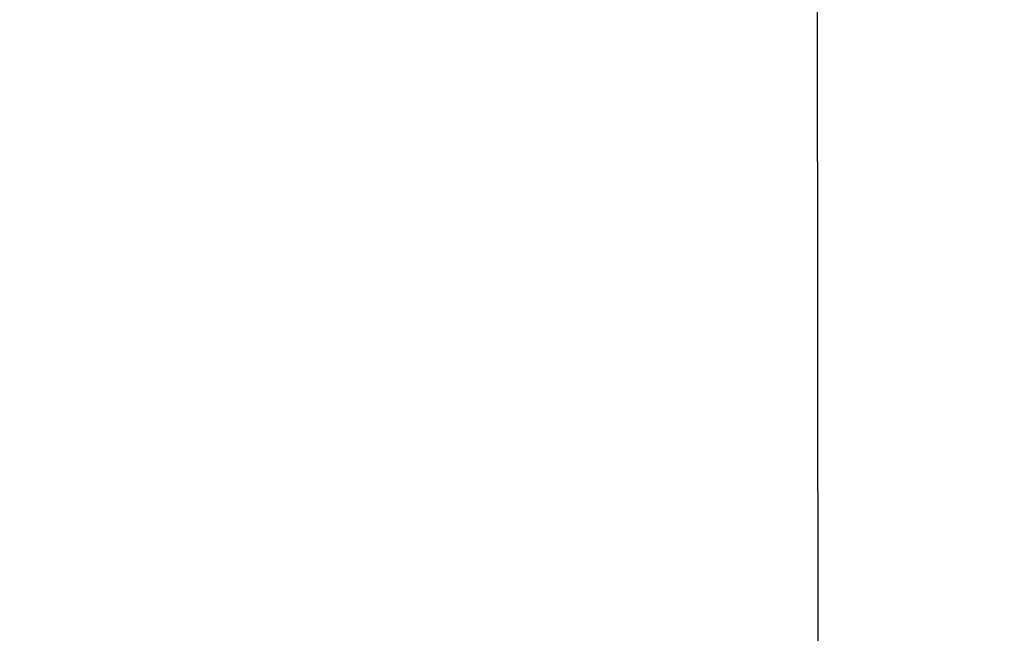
# Model space of a CAD drawing. Header units: millimetres. Extents: x -14064 to 10606674, y -83552 to 74051.
# Tile 353 of 656: x 25493.87 to 25495.68, y -26064.41 to -26063.28. Entities that reach past the tile are written whole.
import ezdxf

# ---------------------------------------------------------------- set-up
doc = ezdxf.new("R2010")
doc.units = ezdxf.units.MM

msp = doc.modelspace()

# ---------------------------------------------------------------- hatches: boundary and pattern name
at = {"lineweight": 9}
h = msp.add_hatch(dxfattribs=at)
h.set_pattern_fill('ANSI33', color=256, scale=50)
h.set_pattern_definition([(45, (-84081.94, 20679.62), (-224.5064, 224.5064), []), (45, (-83857.43, 20679.62), (-224.5064, 224.5064), [158.75, -79.375])])
h.paths.add_polyline_path([(25495.04788, -25693.42121), (25061.04788, -25687.62166), (25061.04788, -25617.3544), (24926.40041, -25617.3544, -1), (24905.69535, -25617.3544), (24771.04788, -25617.3544), (24771.04788, -25883.13168), (24871.04788, -25883.13168), (24871.04788, -25893.13168), (24771.04788, -25893.13168), (24771.04788, -26053.13168), (24871.04788, -26053.13168), (24871.04788, -26063.13166), (25049.06221, -26063.13168, -0.4142135), (25046.06221, -26060.13168), (25046.06221, -26057.13168), (25092.46221, -26057.13168), (25092.46221, -26047.13168), (25217.54925, -26047.13168), (25217.54925, -26045.13168), (25377.54925, -26045.13168), (25495.32415, -26047.13168)])
h.paths.add_polyline_path([(25495.33665, -26063.13168), (25106.06221, -26063.13168), (25106.06221, -26097.13168), (25095.04787, -26097.1342), (25095.04784, -26240.42118), (25095.04771, -26502.06449), (25495.67948, -26502.06449)])
edge = h.paths.add_edge_path()
edge.add_line((25061.04788, -24496.63269), (25057.54788, -24496.63269))
edge.add_arc((25057.54788, -24493.13269), 3.5, 180, 270, ccw=False)
edge.add_line((25054.04788, -24493.13269), (25054.04788, -24477.13269))
edge.add_arc((25047.04788, -24477.13269), 7, 0, 90)
edge.add_line((25047.04788, -24470.13269), (25003.04788, -24470.13269))
edge.add_arc((25003.04788, -24468.13269), 2, 180, 270, ccw=False)
edge.add_line((25001.04788, -24468.13269), (25001.04788, -24465.13269))
edge.add_arc((25003.04788, -24465.13269), 2, 90, 180, ccw=False)
edge.add_line((25003.04788, -24463.13269), (24911.04788, -24463.13269))
edge.add_line((24911.04788, -24463.13269), (24911.04788, -24763.13269))
edge.add_line((24911.04788, -24763.13269), (24771.04788, -24763.13269))
edge.add_line((24771.04788, -24763.13269), (24771.04788, -25617.3544))
edge.add_line((24771.04788, -25617.3544), (24905.69535, -25617.3544))
edge.add_arc((24916.04788, -25617.3544), 10.35253, 0, 180, ccw=False)
edge.add_line((24926.40041, -25617.3544), (25061.04788, -25617.3544))
edge.add_line((25061.04788, -25617.3544), (25061.04788, -25112.1659))
edge.add_line((25061.04788, -25112.1659), (25013.5476, -25112.1659))
edge.add_line((25013.5476, -25112.1659), (25013.5476, -25109.02554))
edge.add_line((25013.5476, -25109.02554), (25061.04788, -25109.02554))
edge.add_line((25061.04788, -25109.02554), (25061.04788, -24496.63269))

# ---------------------------------------------------------------- linework, layer by layer
msp.add_line((25495.67948, -26502.06449), (25495.04788, -25693.42121))

doc.saveas('drawing.dxf')
